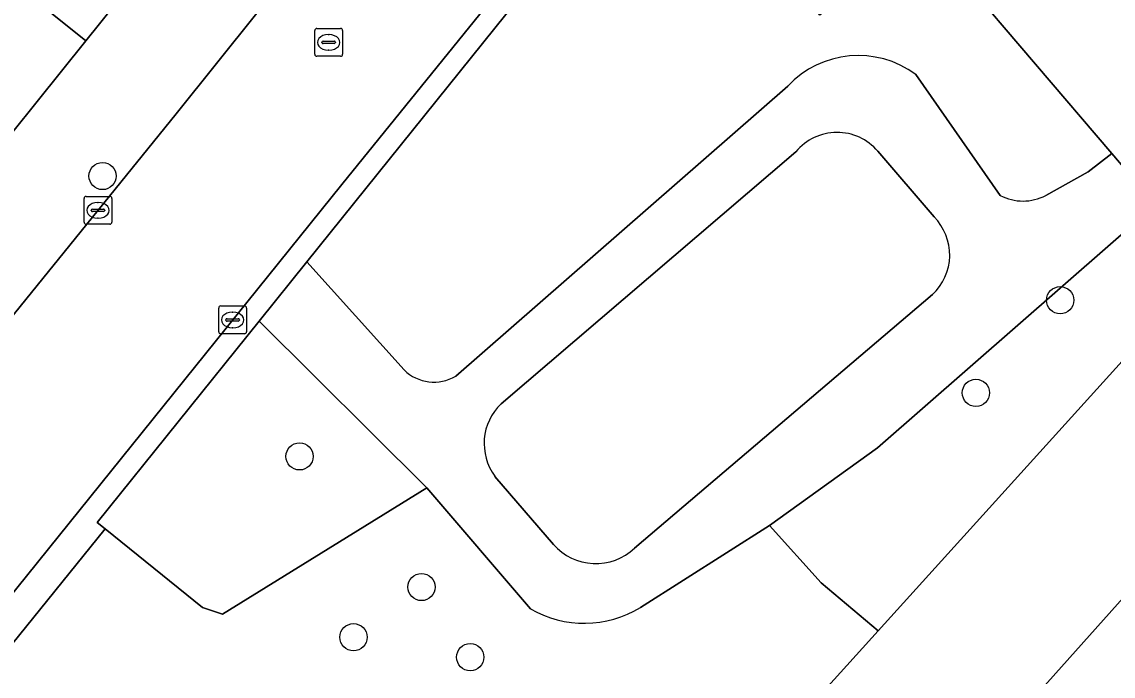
# Model space of a CAD drawing. Extents: x 159888 to 160761, y 384031 to 384750.
# Drawn here: x 160328.35 to 160367.51, y 384344.25 to 384367.75 of the extents above; entities that cross this region are included whole.
import ezdxf

# ---------------------------------------------------------------- set-up
doc = ezdxf.new("R2010")
doc.units = 0
for name, color, linetype in [('IMGEO_Boom', 7, 'Continuous'), ('IMGEO_Erf', 7, 'Continuous'), ('IMGEO_Groenvoorziening', 7, 'Continuous'), ('IMGEO_Kolk', 7, 'Continuous'), ('IMGEO_Pand', 7, 'Continuous'), ('IMGEO_Rijbaan_lokaal_open', 7, 'Continuous'), ('IMGEO_Rioolput', 7, 'Continuous'), ('IMGEO_Voetpad_gesloten', 7, 'Continuous'), ('IMGEO_Voetpad_open', 7, 'Continuous')]:
    doc.layers.add(name, color=color, linetype=linetype)

msp = doc.modelspace()

# ---------------------------------------------------------------- linework, layer by layer
at = {"layer": 'IMGEO_Boom'}
for centre in [(160331.246, 384362.212), (160365.607, 384357.751), (160362.585, 384354.424), (160338.316, 384352.144), (160342.69, 384347.452), (160340.251, 384345.649), (160344.44, 384344.933)]:
    msp.add_circle(centre, 0.489, dxfattribs=at)
at = {"layer": 'IMGEO_Erf'}
msp.add_lwpolyline([(160354.755, 384332.386), (160364.148, 384342.901), (160373.493, 384353.362), (160374.576, 384354.663), (160370.91, 384358.966), (160359.082, 384345.88), (160347.472, 384333.034), (160321.993, 384304.881), (160326.574, 384300.84), (160335.968, 384311.355), (160345.361, 384321.871)], close=True, dxfattribs=at)
at = {"layer": 'IMGEO_Groenvoorziening'}
for points in [[(160359.244, 384372.659), (160358.705, 384372.155), (160360.056, 384370.499), (160356.981, 384367.989), (160353.151, 384372.682), (160351.227, 384374.884), (160338.572, 384359.13), (160342.066, 384355.247)], [(160365.09, 384361.516), (160366.616, 384362.368), (160367.457, 384363.019), (160359.244, 384372.659)], [(160360.425, 384365.859), (160363.46, 384361.516)], [(160343.916, 384355.023), (160355.833, 384365.438)], [(160356.128, 384363.083), (160345.545, 384354.033)], [(160361.081, 384360.743), (160359.063, 384363.101)], [(160350.333, 384348.848), (160361.022, 384357.954)], [(160345.325, 384351.427), (160347.424, 384348.981)], [(160346.601, 384346.671), (160342.877, 384351.012), (160335.546, 384346.476), (160334.832, 384346.722), (160331.336, 384349.545), (160314.321, 384328.458), (160318.416, 384324.982), (160315.546, 384321.854), (160314.241, 384320.516), (160319.822, 384312.651), (160327.142, 384317.932), (160330.707, 384320.49), (160334.376, 384322.584), (160335.646, 384323.663), (160335.437, 384324.891), (160335.278, 384326.11), (160335.396, 384327.525), (160335.828, 384328.701), (160337.68, 384331.434), (160340.425, 384335.089)], [(160340.425, 384335.089), (160342.026, 384335.628), (160343.406, 384335.615), (160344.546, 384335.562), (160345.527, 384335.084), (160346.587, 384334.422), (160347.472, 384333.034), (160359.082, 384345.88), (160357.029, 384347.606), (160355.178, 384349.66), (160350.544, 384346.722)]]:
    msp.add_lwpolyline(points, dxfattribs=at)
for points in [[(160370.91, 384358.966), (160369.023, 384361.181), (160359.059, 384352.449), (160355.178, 384349.66), (160357.029, 384347.606), (160359.082, 384345.88)], [(160342.877, 384351.012), (160336.865, 384357.004), (160331.055, 384349.771), (160331.336, 384349.545), (160334.832, 384346.722), (160335.546, 384346.476)]]:
    msp.add_lwpolyline(points, close=True, dxfattribs=at)
for centre, radius, start, end in [((160358.364, 384363.082), 3.458, 53.4224, 137.0542), ((160357.603, 384361.864), 1.914, 40.2785, 140.4243), ((160364.275, 384363.05), 1.737, 242.0233, 297.9767), ((160359.712, 384359.377), 1.934, 312.6408, 44.9354), ((160343.138, 384356.349), 1.537, 225.7828, 300.4096), ((160346.918, 384352.605), 1.981, 133.8805, 216.4685), ((160348.943, 384350.317), 2.023, 221.3474, 313.4171), ((160348.53, 384349.974), 3.826, 239.7169, 301.7652)]:
    msp.add_arc(centre, radius, start, end, dxfattribs=at)
at = {"layer": 'IMGEO_Kolk'}
for p, q in [((160330.58, 384360.555), (160330.58, 384361.407)), ((160330.655, 384361.481), (160331.507, 384361.481)), ((160331.068, 384361.261), (160331.093, 384361.261)), ((160331.581, 384361.407), (160331.581, 384360.555)), ((160330.839, 384360.975), (160330.839, 384360.987)), ((160331.277, 384360.938), (160330.879, 384360.938)), ((160330.882, 384361.024), (160331.28, 384361.024)), ((160331.323, 384360.987), (160331.323, 384360.975)), ((160331.507, 384360.481), (160330.655, 384360.481)), ((160331.091, 384360.701), (160331.066, 384360.701)), ((160335.412, 384356.619), (160335.412, 384357.471)), ((160335.487, 384357.545), (160336.339, 384357.545)), ((160335.9, 384357.325), (160335.925, 384357.325)), ((160336.413, 384357.471), (160336.413, 384356.619)), ((160335.671, 384357.039), (160335.671, 384357.051)), ((160336.109, 384357.002), (160335.711, 384357.002)), ((160335.714, 384357.088), (160336.112, 384357.088)), ((160336.155, 384357.051), (160336.155, 384357.039)), ((160336.339, 384356.545), (160335.487, 384356.545)), ((160335.923, 384356.765), (160335.898, 384356.765))]:
    msp.add_line(p, q, dxfattribs=at)
for points in [[(160330.58, 384360.555), (160330.58, 384361.407)], [(160330.655, 384361.481), (160331.507, 384361.481)], [(160331.581, 384361.407), (160331.581, 384360.555)], [(160331.507, 384360.481), (160330.655, 384360.481)], [(160335.412, 384356.619), (160335.412, 384357.471)], [(160335.487, 384357.545), (160336.339, 384357.545)], [(160336.413, 384357.471), (160336.413, 384356.619)], [(160336.339, 384356.545), (160335.487, 384356.545)]]:
    msp.add_lwpolyline(points, dxfattribs=at)
for centre, radius, start, end in [((160330.657, 384361.405), 0.0765, 91.552, 178.448), ((160330.657, 384361.405), 0.0765, 91.552, 178.448), ((160331.505, 384361.405), 0.0765, 1.552, 88.448), ((160331.505, 384361.405), 0.0765, 1.552, 88.448), ((160330.879, 384360.984), 0.0403, 85.8775, 175.7526), ((160330.876, 384360.974), 0.0366, 178.938, 274.7102), ((160331.28, 384360.981), 0.043, 264.8664, 352.4533), ((160331.284, 384360.986), 0.0386, 1.7309, 96.639), ((160330.657, 384360.557), 0.0765, 181.552, 268.448), ((160330.657, 384360.557), 0.0765, 181.552, 268.448), ((160331.505, 384360.557), 0.0765, 271.552, 358.448), ((160331.505, 384360.557), 0.0765, 271.552, 358.448), ((160335.489, 384357.469), 0.0765, 91.552, 178.448), ((160335.489, 384357.469), 0.0765, 91.552, 178.448), ((160336.337, 384357.469), 0.0765, 1.552, 88.448), ((160336.337, 384357.469), 0.0765, 1.552, 88.448), ((160335.711, 384357.048), 0.0403, 85.8775, 175.7526), ((160335.708, 384357.038), 0.0366, 178.938, 274.7102), ((160336.112, 384357.045), 0.043, 264.8664, 352.4533), ((160336.116, 384357.05), 0.0386, 1.7309, 96.639), ((160335.489, 384356.621), 0.0765, 181.552, 268.448), ((160335.489, 384356.621), 0.0765, 181.552, 268.448), ((160336.337, 384356.621), 0.0765, 271.552, 358.448), ((160336.337, 384356.621), 0.0765, 271.552, 358.448)]:
    msp.add_arc(centre, radius, start, end, dxfattribs=at)
for centre, major_axis, ratio, start_param, end_param in [((160331.067, 384360.981), (-0.387, 0.002), 0.722429, 4.712389, 7.853982), ((160331.092, 384360.981), (-0.39, 0.002), 0.717154, 1.570796, 4.712389), ((160335.899, 384357.045), (-0.387, 0.002), 0.722429, 4.712389, 7.853982), ((160335.924, 384357.045), (-0.39, 0.002), 0.717154, 1.570796, 4.712389)]:
    msp.add_ellipse(centre, major_axis=major_axis, ratio=ratio, start_param=start_param, end_param=end_param, dxfattribs=at)
at = {"layer": 'IMGEO_Pand'}
for points in [[(160322.485, 384373.614), (160330.647, 384367.065), (160339.51, 384378.112), (160331.348, 384384.66)], [(160313.649, 384362.6), (160321.811, 384356.051), (160330.647, 384367.065), (160322.485, 384373.614)], [(160364.148, 384342.901), (160372.116, 384335.798), (160381.45, 384346.268), (160373.493, 384353.362)]]:
    msp.add_lwpolyline(points, close=True, dxfattribs=at)
at = {"layer": 'IMGEO_Rijbaan_lokaal_open'}
for points in [[(160339.791, 384394.892), (160335.523, 384388.689), (160343.429, 384382.54), (160343.615, 384382.386), (160343.859, 384382.149), (160344.081, 384381.892), (160344.279, 384381.616), (160344.452, 384381.323), (160344.598, 384381.016), (160344.716, 384380.697), (160344.805, 384380.369), (160344.864, 384380.035), (160344.893, 384379.696), (160344.892, 384379.356), (160344.86, 384379.018), (160344.799, 384378.683), (160344.707, 384378.356), (160344.587, 384378.038), (160344.439, 384377.732), (160344.264, 384377.441), (160344.064, 384377.166), (160333.892, 384364.447), (160325.067, 384353.558), (160312.036, 384337.298)], [(160327.023, 384345.998), (160339.827, 384361.91), (160350.858, 384375.538), (160353.925, 384379.322), (160359.665, 384386.419), (160352.898, 384394.349)]]:
    msp.add_lwpolyline(points, dxfattribs=at)
at = {"layer": 'IMGEO_Rioolput'}
for p, q in [((160338.933, 384367.511), (160339.785, 384367.511)), ((160338.858, 384366.585), (160338.858, 384367.437)), ((160339.346, 384367.291), (160339.371, 384367.291)), ((160339.859, 384367.437), (160339.859, 384366.585)), ((160339.117, 384367.005), (160339.117, 384367.017)), ((160339.555, 384366.968), (160339.157, 384366.968)), ((160339.16, 384367.054), (160339.558, 384367.054)), ((160339.369, 384366.731), (160339.344, 384366.731)), ((160339.601, 384367.017), (160339.601, 384367.005)), ((160339.785, 384366.511), (160338.933, 384366.511))]:
    msp.add_line(p, q, dxfattribs=at)
for points in [[(160338.933, 384367.511), (160339.785, 384367.511)], [(160338.858, 384366.585), (160338.858, 384367.437)], [(160339.859, 384367.437), (160339.859, 384366.585)], [(160339.785, 384366.511), (160338.933, 384366.511)]]:
    msp.add_lwpolyline(points, dxfattribs=at)
for centre, radius, start, end in [((160338.935, 384367.435), 0.0765, 91.552, 178.448), ((160338.935, 384367.435), 0.0765, 91.552, 178.448), ((160339.783, 384367.435), 0.0765, 1.552, 88.448), ((160339.783, 384367.435), 0.0765, 1.552, 88.448), ((160339.157, 384367.014), 0.0403, 85.8775, 175.7526), ((160339.154, 384367.004), 0.0366, 178.938, 274.7102), ((160339.558, 384367.011), 0.043, 264.8664, 352.4533), ((160339.562, 384367.016), 0.0386, 1.7309, 96.639), ((160338.935, 384366.587), 0.0765, 181.552, 268.448), ((160338.935, 384366.587), 0.0765, 181.552, 268.448), ((160339.783, 384366.587), 0.0765, 271.552, 358.448), ((160339.783, 384366.587), 0.0765, 271.552, 358.448)]:
    msp.add_arc(centre, radius, start, end, dxfattribs=at)
for centre, major_axis, ratio, start_param, end_param in [((160339.345, 384367.011), (-0.387, 0.002), 0.722429, 4.712389, 7.853982), ((160339.37, 384367.011), (-0.39, 0.002), 0.717154, 1.570796, 4.712389)]:
    msp.add_ellipse(centre, major_axis=major_axis, ratio=ratio, start_param=start_param, end_param=end_param, dxfattribs=at)
at = {"layer": 'IMGEO_Voetpad_gesloten'}
for points in [[(160363.46, 384361.516), (160360.425, 384365.859)], [(160355.833, 384365.438), (160343.916, 384355.023)], [(160345.545, 384354.033), (160356.128, 384363.083)], [(160359.063, 384363.101), (160361.081, 384360.743)], [(160369.023, 384361.181), (160367.457, 384363.019), (160366.616, 384362.368), (160365.09, 384361.516)], [(160350.544, 384346.722), (160355.178, 384349.66), (160359.059, 384352.449), (160369.023, 384361.181)], [(160342.066, 384355.247), (160338.572, 384359.13), (160336.865, 384357.004), (160342.877, 384351.012), (160346.601, 384346.671)], [(160361.022, 384357.954), (160350.333, 384348.848)], [(160347.424, 384348.981), (160345.325, 384351.427)]]:
    msp.add_lwpolyline(points, dxfattribs=at)
for centre, radius, start, end in [((160358.364, 384363.082), 3.458, 53.4224, 137.0542), ((160357.603, 384361.864), 1.914, 40.2785, 140.4243), ((160364.275, 384363.05), 1.737, 242.0233, 297.9767), ((160359.712, 384359.377), 1.934, 312.6408, 44.9354), ((160343.138, 384356.349), 1.537, 225.7828, 300.4096), ((160346.918, 384352.605), 1.981, 133.8805, 216.4685), ((160348.943, 384350.317), 2.023, 221.3474, 313.4171), ((160348.53, 384349.974), 3.826, 239.7169, 301.7652)]:
    msp.add_arc(centre, radius, start, end, dxfattribs=at)
at = {"layer": 'IMGEO_Voetpad_open'}
for points in [[(160353.925, 384379.322), (160350.858, 384375.538), (160351.227, 384374.884), (160353.151, 384372.682), (160356.226, 384375.192), (160358.705, 384372.155), (160359.244, 384372.659), (160367.457, 384363.019), (160369.023, 384361.181), (160370.91, 384358.966), (160374.576, 384354.663), (160373.493, 384353.362), (160381.45, 384346.268), (160384.13, 384343.6)], [(160339.51, 384378.112), (160330.647, 384367.065), (160321.811, 384356.051)], [(160325.067, 384353.558), (160333.892, 384364.447), (160344.064, 384377.166)]]:
    msp.add_lwpolyline(points, dxfattribs=at)
msp.add_lwpolyline([(160311.432, 384325.343), (160314.091, 384328.653), (160314.321, 384328.458), (160331.336, 384349.545), (160331.055, 384349.771), (160336.865, 384357.004), (160338.572, 384359.13), (160351.227, 384374.884), (160350.858, 384375.538), (160339.827, 384361.91), (160327.023, 384345.998), (160311.53, 384326.806), (160306.425, 384320.954), (160304.137, 384318.602), (160302.666, 384317.167), (160295.806, 384311.171), (160292.974, 384308.912), (160290.603, 384307.039), (160291.109, 384306.696), (160296.743, 384311.136), (160301.602, 384315.205), (160304.566, 384318.085), (160306.944, 384320.354)], close=True, dxfattribs=at)

doc.saveas('drawing.dxf')
